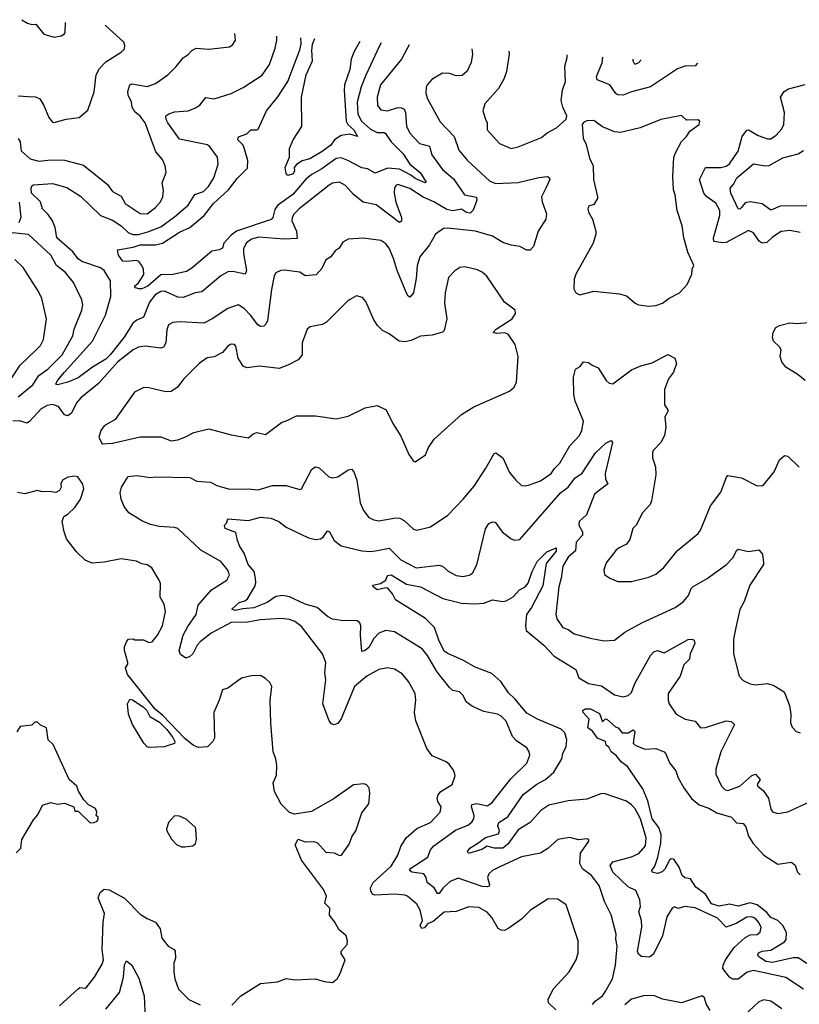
# Model space of a CAD drawing. Extents: x 1268547 to 1425625, y 515768 to 616754.
# Tile 428 of 507: x 1368994 to 1373531, y 604226 to 609955. Entities that reach past the tile are written whole.
import ezdxf

# ---------------------------------------------------------------- set-up
doc = ezdxf.new("R2010")
doc.units = 0

msp = doc.modelspace()

# ---------------------------------------------------------------- linework, layer by layer
at = {"layer": '0CON10XD'}
for points in [[(1368985, 609512), (1369042.7, 609507.3), (1369086.9, 609506.9), (1369111.2, 609495), (1369135.6, 609455.6), (1369164, 609385), (1369185, 609358.8), (1369195, 609356.2), (1369265, 609376.9), (1369340, 609385), (1369390.9, 609429.1), (1369427.3, 609535), (1369438.9, 609635), (1369458.5, 609671.5), (1369495, 609709.4), (1369584.1, 609765.9), (1369603.9, 609786.1), (1369606.7, 609805), (1369600, 609825), (1369490.8, 609923.6)], [(1369005.8, 609954.9), (1369040, 609935), (1369065, 609927.5), (1369088.3, 609928.3), (1369135, 609870), (1369195, 609854), (1369235, 609860), (1369255, 609872.5), (1369258.3, 609881.7), (1369260.2, 609938.4)], [(1368985, 609263.1), (1368996, 609245), (1369002.8, 609192.8), (1369055, 609145.3), (1369105, 609130.9), (1369175, 609140), (1369255, 609138.2), (1369365, 609108.1), (1369505.4, 608995.4), (1369535, 608955.6), (1369585, 608927.5), (1369608, 608885), (1369695, 608826.9), (1369735, 608824.5), (1369785, 608861.5), (1369813.2, 608895), (1369827.1, 608925), (1369830.2, 608960.2), (1369824.2, 609005), (1369845.7, 609065), (1369840.6, 609105), (1369825, 609140.8), (1369786.1, 609186.1), (1369724.3, 609355), (1369694.5, 609394.5), (1369665, 609418), (1369648, 609445), (1369645.6, 609475), (1369625.8, 609515), (1369623, 609537), (1369634.2, 609575), (1369647.6, 609582.4), (1369735, 609565.4), (1369785, 609583.2), (1369855.9, 609634.1), (1369905, 609683.2), (1369945, 609733.3), (1369975, 609752.5), (1369995, 609775.8), (1370020.3, 609789.7), (1370095, 609784.2), (1370215, 609796.7), (1370235, 609811.2), (1370249.2, 609835), (1370246.8, 609874.8)], [(1371261, 609809.3), (1371216.7, 609725), (1371093.5, 609576.5), (1371073.9, 609503.9), (1371076.7, 609455), (1371095, 609430.6), (1371135, 609424.7), (1371195, 609443.2), (1371215, 609442.9), (1371230.6, 609435), (1371239.3, 609415), (1371245.3, 609335.3), (1371265, 609294.3), (1371320.6, 609235), (1371378.2, 609218.2), (1371392.1, 609167.9), (1371453.7, 609083.7), (1371519.5, 609029.5), (1371582.3, 608935), (1371652.3, 608922.3), (1371654, 608905), (1371632.6, 608847.4), (1371615, 608829.4), (1371595, 608833.1), (1371565, 608851.6), (1371515, 608843.2), (1371479.9, 608849.9), (1371405, 608895.2), (1371342.6, 608922.6), (1371265, 608973.2), (1371195, 608995.6), (1371185, 608992), (1371175, 608976.7), (1371173.8, 608945), (1371182.8, 608892.8), (1371216.2, 608805), (1371215, 608782.5), (1371205, 608774.2), (1371067.6, 608877.6), (1370993.8, 608893.8), (1370937.1, 608937.1), (1370889.9, 608989.9), (1370855, 609009.5), (1370815, 609004.6), (1370795, 608992.1), (1370620, 608855), (1370592.2, 608825), (1370580, 608805), (1370577.1, 608785), (1370605.7, 608725), (1370608.3, 608681.7), (1370532.2, 608677.8), (1370385, 608688.9), (1370342.2, 608677.8), (1370313.2, 608656.8), (1370297.1, 608622.9), (1370296.5, 608595), (1370314.7, 608495), (1370306.1, 608473.9), (1370235, 608489.6), (1370205, 608487.3), (1370164.4, 608465), (1370055, 608370.9), (1370015, 608366.4), (1369945, 608338.2), (1369915, 608340.4), (1369836, 608375), (1369815, 608373.1), (1369783.2, 608355), (1369748.7, 608311.3), (1369715.2, 608224.8), (1369675, 608207.7), (1369655, 608190.8), (1369601.4, 608108.6), (1369521.2, 608005), (1369495, 607979.8), (1369417.5, 607932.5), (1369335, 607870.4), (1369274.6, 607845.4), (1369215, 607830.9), (1369205, 607834.2), (1369214.1, 607855), (1369255, 607904.1), (1369417.9, 608085), (1369493.6, 608235), (1369524.1, 608345), (1369522.5, 608435), (1369486.6, 608495), (1369465, 608510.6), (1369355, 608548), (1369335, 608563.8), (1369302.9, 608605), (1369210, 608685), (1369200.6, 608745), (1369184.7, 608784.7), (1369160.8, 608820.8), (1369126.7, 608855), (1369115.4, 608895), (1369063.1, 608945), (1369060.5, 608975), (1369065, 608988.7), (1369074.5, 608995), (1369185, 609001.4), (1369267.7, 608977.7), (1369347.8, 608927.8), (1369465, 608816.5), (1369535, 608789), (1369585, 608754.7), (1369627.5, 608715), (1369655, 608704.5), (1369685, 608705.9), (1369740, 608720), (1369815, 608749.5), (1369895, 608807.1), (1369975, 608875.5), (1370013.1, 608936.9), (1370064.3, 608955), (1370092.1, 608985), (1370124, 609035), (1370148.9, 609115), (1370144.4, 609155), (1370103.1, 609213.1), (1370086.7, 609226.7), (1369925, 609260), (1369857.1, 609355), (1369846.1, 609375), (1369845.5, 609395), (1369861.9, 609408.1), (1369895, 609419.6), (1369975, 609425.4), (1370018, 609442), (1370042.6, 609457.4), (1370077.7, 609502.3), (1370125, 609494.2), (1370225.4, 609524.6), (1370295, 609560), (1370405, 609631.9), (1370448.1, 609695), (1370481.5, 609788.5), (1370490, 609835), (1370490, 609859.1)], [(1371097.7, 609819.8), (1371088, 609802), (1371007.6, 609632.4), (1370981.9, 609565), (1370958.9, 609475), (1370962, 609405), (1370983.2, 609365), (1371035, 609317.5), (1371075, 609299.5), (1371115, 609297.9), (1371122.5, 609292.5), (1371155, 609243.9), (1371225.4, 609175), (1371263.9, 609115), (1371324.6, 609065), (1371360, 609010), (1371353.8, 609005), (1371295, 609031.6), (1371271, 609051), (1371205, 609084.6), (1371135, 609090.9), (1371061.8, 609061.8), (1371017.9, 609087.9), (1370985, 609092.1), (1370903.6, 609135), (1370865, 609152.1), (1370835, 609147.8), (1370752, 609088), (1370694.9, 609055.1), (1370661.5, 609028.5), (1370582.7, 608937.3), (1370495, 608873.1), (1370479.2, 608850.9), (1370467.5, 608805), (1370458.4, 608791.6), (1370254.9, 608725.1), (1370225, 608701.9), (1370182.6, 608655), (1370174.4, 608625), (1370155, 608615.3), (1370112.4, 608607.6), (1369995, 608508.5), (1369965, 608489.7), (1369885, 608473.1), (1369815, 608471.1), (1369740.8, 608405), (1369705, 608389.5), (1369688.6, 608388.6), (1369667.5, 608395), (1369662.5, 608405), (1369685.5, 608424.5), (1369717.3, 608472.7), (1369715, 608502.5), (1369704.4, 608524.4), (1369687.7, 608547.7), (1369674.2, 608554.2), (1369615, 608547.5), (1369595, 608550.8), (1369570, 608585), (1369564.2, 608615.8), (1369655, 608632.3), (1369695, 608645.6), (1369785, 608644.1), (1369825, 608654.6), (1369925, 608718.7), (1369985, 608746.2), (1370067.3, 608815), (1370121.9, 608885), (1370209.6, 608965), (1370259.8, 609030.2), (1370319.1, 609090.9), (1370320.8, 609135), (1370305, 609196), (1370294.7, 609225), (1370264.2, 609255), (1370266.8, 609273.2), (1370315, 609290.5), (1370340, 609315), (1370375, 609313.8), (1370381.2, 609318.8), (1370431.1, 609425), (1370496.7, 609506.7), (1370554.8, 609595.2), (1370625, 609778.8), (1370632.4, 609815), (1370629.5, 609850.1)], [(1370972.8, 609827.9), (1370938.2, 609765), (1370923.9, 609726.1), (1370916, 609665), (1370884.2, 609575), (1370882.3, 609545), (1370893.8, 609363.8), (1370903.9, 609345), (1370938.4, 609315), (1370960, 609275), (1370915, 609288.1), (1370865, 609281), (1370826.3, 609255), (1370805.4, 609224.6), (1370755, 609187.5), (1370683.3, 609145), (1370637, 609133), (1370605, 609112.9), (1370591.4, 609095), (1370592.9, 609075), (1370585, 609057.5), (1370555, 609048.8), (1370545, 609060), (1370538.9, 609095), (1370564, 609155), (1370564.2, 609205.8), (1370585, 609256.7), (1370636.8, 609333.2), (1370633.6, 609505), (1370661.1, 609635), (1370698.8, 609715), (1370694.1, 609775), (1370697.8, 609812.2), (1370711.1, 609844.8)], [(1371625.4, 609785.8), (1371628.2, 609755), (1371621.2, 609705), (1371598.2, 609655), (1371569.2, 609630.8), (1371535, 609627.8), (1371495, 609641.5), (1371455, 609643.1), (1371393, 609607), (1371365, 609576.2), (1371359.7, 609560.3), (1371357.1, 609525), (1371366.9, 609495), (1371440.2, 609360.2), (1371523.3, 609275), (1371550.4, 609195), (1371597.1, 609137.1), (1371730, 609015), (1371765, 609001.6), (1371895, 609007.7), (1372015, 609036.5), (1372065, 609042), (1372075, 609036.2), (1372078.6, 609025), (1372056.7, 608975), (1372030.6, 608925), (1372034.4, 608895), (1372060.6, 608825), (1372055.6, 608795), (1372011.5, 608725), (1371984.4, 608635), (1371965, 608614.4), (1371945, 608613.1), (1371905, 608634.4), (1371855, 608642.5), (1371805, 608659.2), (1371745, 608695.3), (1371646.2, 608725), (1371485, 608742.9), (1371459.5, 608740.5), (1371413.5, 608706.5), (1371378.6, 608645), (1371323.1, 608575), (1371307.1, 608525), (1371301.2, 608448.8), (1371285, 608366.7), (1371265, 608340.8), (1371255, 608346), (1371245, 608364), (1371190.6, 608495), (1371170, 608565), (1371145, 608625.7), (1371125, 608650), (1371095, 608670.6), (1370995, 608683.3), (1370905, 608678), (1370875, 608660), (1370854, 608625), (1370830.2, 608609.8), (1370805.7, 608575), (1370775, 608557.1), (1370752.4, 608507.6), (1370719.5, 608470.5), (1370655.5, 608465.5), (1370625, 608486.5), (1370532.7, 608497.3), (1370514.3, 608495.7), (1370485, 608481.2), (1370475.8, 608464.2), (1370458.8, 608385), (1370436.2, 608205), (1370427.3, 608182.7), (1370415, 608171.1), (1370395, 608170.5), (1370379.1, 608179.1), (1370338.2, 608235), (1370300, 608275), (1370265, 608295.5), (1370205, 608274.5), (1370115, 608213.8), (1370065, 608188.8), (1369927.4, 608197.4), (1369885, 608193.5), (1369860, 608180), (1369849.8, 608150.2), (1369844.6, 608075.4), (1369830.7, 608049.3), (1369815, 608043.1), (1369725, 608056.2), (1369685, 608049.1), (1369655, 608033.3), (1369565, 607963.5), (1369452.4, 607837.6), (1369349.6, 607755), (1369325.5, 607725), (1369296.1, 607665), (1369275, 607649.5), (1369255, 607655.7), (1369220.8, 607705), (1369185, 607715.3), (1369155, 607710), (1369119.2, 607690.8), (1369052.2, 607617.8), (1369035, 607606.7), (1368995, 607621.8), (1368955, 607618.9)], [(1371839.6, 609771.9), (1371842.2, 609755), (1371827, 609653), (1371811.4, 609608.6), (1371780, 609555), (1371700, 609465), (1371690, 609425), (1371705, 609376.7), (1371714.4, 609355), (1371714, 609314), (1371785.5, 609235.5), (1371855, 609205.7), (1371895, 609214.4), (1372031.1, 609268.9), (1372063.8, 609296.2), (1372118.8, 609325), (1372173.9, 609376.1), (1372178, 609395), (1372154.2, 609445), (1372145.6, 609485), (1372152.9, 609545), (1372169.5, 609595), (1372166.7, 609685), (1372180, 609735), (1372179.7, 609750)], [(1372938.4, 609701.2), (1372924, 609686), (1372865, 609683.6), (1372821.9, 609668.1), (1372665, 609564.5), (1372555, 609535.5), (1372505, 609516.7), (1372475, 609518.2), (1372463.6, 609525), (1372428.1, 609575), (1372354.4, 609605), (1372351.1, 609625), (1372383.2, 609703.2), (1372387.3, 609736.6)], [(1372610.3, 609722.2), (1372595, 609703.1), (1372573.3, 609695), (1372563.1, 609713.1), (1372563.7, 609725.2)], [(1373536.1, 608716.1), (1373475, 608727.5), (1373425, 608723.3), (1373375, 608689.6), (1373341.5, 608658.5), (1373315, 608653.9), (1373297.3, 608667.3), (1373265, 608715.7), (1373235, 608728.9), (1373105, 608659.3), (1373085, 608655.9), (1373034.4, 608665), (1373032.3, 608685), (1373068.2, 608815), (1373068.2, 608845), (1373045, 608886.5), (1372992.2, 608925), (1372974.5, 608945), (1372950.8, 609025), (1372985, 609095.5), (1373075, 609095.4), (1373105, 609102.9), (1373125, 609116.2), (1373175, 609190.6), (1373198.6, 609275), (1373225, 609312.5), (1373236, 609315), (1373290.5, 609280.5), (1373345, 609261.8), (1373365, 609262.3), (1373397.1, 609282.9), (1373429.7, 609320.3), (1373440.4, 609345), (1373445.4, 609414.6), (1373421.8, 609505), (1373442.7, 609537.3), (1373468, 609552), (1373565, 609577.5)], [(1372655, 608287.5), (1372695, 608292.5), (1372735, 608306), (1372773.3, 608335), (1372833.9, 608366.1), (1372878.8, 608415), (1372906.1, 608473.9), (1372907, 608503), (1372916.2, 608525), (1372881.5, 608601.5), (1372858.5, 608685), (1372848.9, 608755), (1372820.5, 608845), (1372807.8, 608935), (1372797.8, 608965), (1372794.4, 609045), (1372800.8, 609155), (1372812.9, 609185), (1372844.6, 609245.4), (1372874, 609275), (1372893, 609307), (1372947.5, 609345), (1372952.5, 609365), (1372943, 609373), (1372875, 609371.2), (1372845, 609396.7), (1372725, 609374.2), (1372604.5, 609325.5), (1372489.4, 609299.4), (1372455, 609302.2), (1372385, 609330.8), (1372335, 609368), (1372293.6, 609366.4), (1372275, 609357.5), (1372267.5, 609345), (1372273.8, 609265), (1372289.7, 609229.7), (1372309.1, 609149.1), (1372331.2, 609105), (1372334, 609025), (1372356, 608925), (1372356.2, 608915), (1372335, 608880), (1372305, 608870), (1372300, 608855), (1372304, 608835), (1372328, 608795), (1372346.7, 608725), (1372346.4, 608706.4), (1372332, 608655), (1372230, 608475), (1372220, 608445), (1372218.3, 608388.3), (1372230, 608365), (1372254.1, 608354.1), (1372335, 608376), (1372485, 608359.2), (1372525, 608348), (1372575, 608306.2), (1372595.9, 608295.9), (1372655, 608287.5)], [(1373575, 608872.4), (1373419.4, 608870.6), (1373365, 608847.5), (1373315, 608884.3), (1373245, 608895.7), (1373215, 608889.1), (1373195, 608861.8), (1373185, 608853.1), (1373175, 608853.6), (1373132.8, 608945), (1373127.8, 608975), (1373149.6, 609000.4), (1373166.8, 609035), (1373265, 609115.5), (1373333.9, 609103.9), (1373355, 609106.2), (1373435, 609151.6), (1373525, 609174.7), (1373555, 609194.1)], [(1368990.5, 608775), (1369003.6, 608806.4), (1368993.5, 608893.5)], [(1368985, 607760.3), (1369070.2, 607829.8), (1369105, 607885.3), (1369158, 607922), (1369241.8, 608005), (1369302.5, 608115), (1369311.8, 608155), (1369356, 608264), (1369361.9, 608295), (1369355.7, 608325), (1369308.1, 608425), (1369261.1, 608485), (1369209.1, 608525), (1369175.2, 608585.2), (1369045, 608704.3), (1368950.8, 608715)], [(1368948.3, 607871.7), (1368997.5, 607945), (1369087.3, 608032.7), (1369115, 608059.2), (1369133.1, 608095), (1369151.1, 608215), (1369122.4, 608332.4), (1369102.8, 608372.8), (1369014, 608514), (1368965, 608559.5)], [(1371295, 607383.3), (1371355, 607422.5), (1371372.5, 607465), (1371406.7, 607515), (1371565, 607658.8), (1371637, 607703), (1371845, 607793.3), (1371872.3, 607817.7), (1371884.2, 607845.8), (1371894.4, 607995), (1371878.1, 608065), (1371835.7, 608125.7), (1371815, 608132.9), (1371768.8, 608128.8), (1371750, 608135), (1371766.2, 608155), (1371860, 608215), (1371878.8, 608245), (1371877.5, 608265), (1371815, 608312), (1371713, 608463), (1371685, 608486.2), (1371658.8, 608498.8), (1371585, 608517.1), (1371555, 608512.5), (1371525.5, 608494.5), (1371490, 608455), (1371470, 608365), (1371465.8, 608305), (1371480, 608215), (1371465, 608146.2), (1371455, 608137.5), (1371395, 608118.7), (1371327.2, 608112.8), (1371272.5, 608087.5), (1371235, 608081.1), (1371203.3, 608085), (1371145, 608127.5), (1371105, 608146.2), (1371076.2, 608175), (1371053.2, 608213.2), (1371008.8, 608315), (1370988.8, 608338.8), (1370955, 608348.8), (1370905, 608322), (1370780, 608195), (1370755, 608182.2), (1370685, 608167.5), (1370666.4, 608153.6), (1370638.6, 608075), (1370637.1, 608005), (1370614, 607975), (1370555, 607944.5), (1370503.6, 607926.4), (1370389.5, 607939.5), (1370315, 607930), (1370295, 607939.5), (1370265.5, 607985), (1370252, 608055), (1370245, 608066), (1370225, 608068), (1370205, 608056), (1370175, 608019.2), (1370126.3, 607993.7), (1370085, 607987.8), (1370038, 607955), (1369948.6, 607865), (1369912.1, 607817.9), (1369875, 607791.4), (1369845, 607789.4), (1369745, 607812.9), (1369715.8, 607814.2), (1369661.3, 607788.7), (1369550.3, 607629.7), (1369485, 607592), (1369466, 607565), (1369453.8, 607525), (1369475, 607487.5), (1369535, 607491.2), (1369695, 607527.5), (1369815, 607528.1), (1369875, 607504.2), (1369915, 607510), (1369954.5, 607525.5), (1370007.7, 607552.3), (1370095, 607574), (1370225, 607539.2), (1370325, 607521.2), (1370352.5, 607545), (1370375, 607553.8), (1370425, 607542), (1370517.7, 607612.3), (1370555, 607624.2), (1370605, 607650.8), (1370715, 607650), (1370835, 607632.5), (1370905, 607648), (1371005, 607696.9), (1371075, 607710), (1371125.8, 607685), (1371165.8, 607605.8), (1371212.7, 607532.7), (1371258.8, 607425), (1371285, 607386.7), (1371295, 607383.3)], [(1373565, 607855.4), (1373525, 607888.8), (1373453.1, 607933.1), (1373429.4, 607965), (1373420, 607995), (1373424.3, 608035), (1373415, 608052), (1373381.4, 608085), (1373375.7, 608105), (1373379.4, 608135), (1373394.2, 608165), (1373415, 608175.5), (1373475, 608190.8), (1373515, 608186.6), (1373586.6, 608193.4)], [(1371445, 605464.5), (1371510, 605505), (1371528, 605555), (1371526, 605565), (1371517.8, 605587.8), (1371493.2, 605623.2), (1371476.5, 605636.5), (1371395, 605672.2), (1371363.3, 605715), (1371299.4, 605875), (1371292.2, 605925), (1371300, 605995), (1371295.5, 606035.5), (1371257.1, 606105), (1371218.9, 606148.9), (1371175, 606175.7), (1371135, 606184.2), (1371083.3, 606175), (1371015, 606135.5), (1370942.5, 606075), (1370865, 605887.5), (1370845, 605860), (1370825, 605852), (1370808.3, 605858.3), (1370795.8, 605875.8), (1370757.5, 605975), (1370776, 606115), (1370770, 606155), (1370775.4, 606215.4), (1370755.4, 606265.4), (1370635, 606424.4), (1370595, 606454.4), (1370565, 606465.6), (1370515, 606471.8), (1370395, 606463.3), (1370319.4, 606450.6), (1370225, 606447.8), (1370108.9, 606385), (1370043.5, 606335), (1370026.2, 606315), (1370002.5, 606265), (1369985, 606250.8), (1369961.2, 606241.2), (1369930.7, 606260.7), (1369922, 606285), (1369945, 606373.8), (1369972.1, 606425), (1370021.2, 606495), (1370031.8, 606548.2), (1370111.2, 606638.8), (1370198.6, 606695), (1370214.4, 606725), (1370205, 606752), (1370165, 606802.5), (1370048.9, 606868.9), (1369915, 606993.8), (1369895, 607001.3), (1369805, 607006.8), (1369755, 607017.9), (1369705, 607038.5), (1369630, 607085), (1369602.2, 607122.2), (1369584.2, 607165), (1369578.8, 607205), (1369586, 607235), (1369625, 607297.1), (1369675, 607303.1), (1369755, 607291.2), (1369785, 607296), (1369985, 607290.9), (1370025, 607269.1), (1370105, 607263.5), (1370141.2, 607245), (1370215, 607224.3), (1370324.1, 607225.9), (1370381.2, 607218.8), (1370465, 607244.5), (1370545, 607245.7), (1370625, 607221.9), (1370633.3, 607225), (1370695, 607340), (1370715, 607354.3), (1370737.5, 607347.5), (1370794, 607295), (1370815, 607290), (1370845, 607294.4), (1370905, 607336.9), (1370925, 607340), (1370938.6, 607325), (1370956.2, 607276.2), (1370975, 607143.3), (1370995, 607100), (1371025, 607058.8), (1371054.3, 607044.3), (1371085, 607040), (1371182.5, 607057.5), (1371206.7, 607055), (1371231.7, 607041.7), (1371285, 606990.8), (1371305.7, 606984.3), (1371385, 607004.3), (1371485, 607072), (1371575.5, 607164.5), (1371639.4, 607240.6), (1371706.4, 607346.4), (1371755, 607431.2), (1371765, 607435.8), (1371805.3, 607405.3), (1371845, 607321.4), (1371881.4, 607275), (1371915, 607245.8), (1371935, 607242.9), (1371961.7, 607248.3), (1372025, 607272.5), (1372086.2, 607315), (1372105.5, 607344.5), (1372138, 607375), (1372195, 607476.2), (1372252, 607535), (1372265.7, 607565), (1372275, 607620), (1372226.7, 607735), (1372218.5, 607775), (1372217.8, 607875), (1372228.9, 607921.1), (1372255, 607938), (1372275, 607963.8), (1372305, 607961.2), (1372325, 607944.2), (1372360, 607930), (1372407.5, 607855), (1372425, 607840), (1372445, 607835.8), (1372555, 607917.8), (1372609.1, 607940.9), (1372675, 607958.5), (1372765, 608007.5), (1372805.7, 607985.7), (1372816, 607955), (1372798.8, 607905), (1372770, 607865), (1372746, 607804), (1372745.6, 607715), (1372765.5, 607685), (1372765.6, 607675), (1372748.1, 607645), (1372754.4, 607585), (1372745.6, 607535), (1372724.2, 607495), (1372681.2, 607448.8), (1372676.2, 607435), (1372676.2, 607405), (1372693.6, 607353.6), (1372696.1, 607306.1), (1372671.2, 607155), (1372663.3, 607135), (1372618.8, 607085), (1372581.2, 607015), (1372562, 606995), (1372545, 606930), (1372525, 606903.8), (1372478.8, 606881.2), (1372463.2, 606866.8), (1372406.2, 606795), (1372392.5, 606755), (1372397, 606727), (1372427.5, 606705), (1372475, 606686.9), (1372554.4, 606685.6), (1372655, 606710.8), (1372695, 606729.2), (1372741.7, 606768.3), (1372820, 606865), (1372942.5, 606965), (1372956.7, 606985), (1373015, 607127.5), (1373074.1, 607205.9), (1373106.2, 607293.8), (1373115, 607302.5), (1373195, 607288.6), (1373285, 607243.8), (1373320, 607245), (1373383.8, 607325), (1373415.8, 607395), (1373445, 607420), (1373465, 607415.8), (1373530.9, 607350.9)], [(1371275.7, 604995.7), (1371264.7, 605005), (1371265.4, 605015), (1371368.4, 605081.6), (1371384.3, 605125), (1371405, 605147.8), (1371530.8, 605239.2), (1371601.2, 605268.8), (1371624.7, 605285.3), (1371636.9, 605305), (1371639.7, 605325), (1371622.7, 605375), (1371625, 605388.6), (1371655, 605394.1), (1371715, 605381.8), (1371742.2, 605397.8), (1371851.4, 605538.6), (1371945, 605628.8), (1371962.5, 605675), (1371959.2, 605695), (1371945, 605718.8), (1371885, 605758.9), (1371861.1, 605785), (1371825, 605874), (1371795, 605902.5), (1371775, 605914.4), (1371695, 605930.4), (1371629.1, 605959.1), (1371594.1, 605984.1), (1371572.9, 606025), (1371553.5, 606043.5), (1371515, 606052.9), (1371495, 606070.6), (1371422.2, 606162.2), (1371368.1, 606255), (1371336.2, 606295), (1371175, 606393.8), (1371125, 606400.4), (1371085, 606386.2), (1371054.4, 606355.6), (1371025, 606302.7), (1371005, 606284.5), (1370985, 606278.8), (1370976.5, 606375), (1370979.1, 606429.1), (1370972.9, 606445), (1370957.6, 606457.6), (1370865, 606459.1), (1370815, 606466.9), (1370785, 606483.6), (1370725.9, 606535.9), (1370655, 606555.4), (1370565, 606596.2), (1370525, 606604.5), (1370485, 606600), (1370435.2, 606564.8), (1370356.1, 606533.9), (1370292.4, 606527.6), (1370247.9, 606517.9), (1370228.9, 606525), (1370272.2, 606565), (1370305, 606574.2), (1370319.1, 606585), (1370362.4, 606657.6), (1370368.6, 606678.6), (1370367.3, 606705), (1370358.1, 606745), (1370323.3, 606785), (1370301.1, 606851.1), (1370275, 606890), (1370260.8, 606925), (1370252.2, 606972.2), (1370190, 606995), (1370186.7, 607013.3), (1370197.5, 607025), (1370205, 607050), (1370325, 607041.8), (1370395, 607060.4), (1370455, 607054.6), (1370502.5, 607035), (1370545, 607002.9), (1370675, 606939.6), (1370715, 606931.5), (1370745, 606934.5), (1370760, 606945), (1370785, 606980.8), (1370796.7, 606975), (1370824, 606924), (1370864.6, 606894.6), (1370985, 606864.7), (1371035, 606860), (1371065, 606864.7), (1371145, 606879.6), (1371212.7, 606812.7), (1371301.2, 606765), (1371435, 606781.4), (1371455, 606776), (1371487, 606747), (1371535, 606722), (1371575, 606716), (1371615, 606724.2), (1371631.9, 606738.1), (1371655, 606783.3), (1371705, 606992.5), (1371725, 607023.8), (1371745, 607033.3), (1371760.7, 607030.7), (1371801.2, 606975), (1371853.3, 606935), (1371875, 606926), (1371905, 606930.8), (1372142.7, 607205), (1372185.7, 607234.3), (1372225, 607287.1), (1372267, 607317), (1372345.6, 607435), (1372405, 607491.4), (1372435.8, 607505.8), (1372443.8, 607495), (1372400.8, 607315), (1372403.1, 607283.1), (1372416.9, 607255), (1372339.2, 607195), (1372292.8, 607075), (1372249.2, 607035), (1372247.1, 607015), (1372268.5, 606975), (1372269.3, 606955), (1372231.7, 606915), (1372228.7, 606865), (1372185, 606828.2), (1372153.8, 606775), (1372145.4, 606705), (1372131.5, 606655), (1372113.1, 606495), (1372122.5, 606465), (1372155, 606418), (1372185, 606407.5), (1372221.2, 606381.2), (1372313.9, 606356.1), (1372395, 606341.9), (1372455, 606344.2), (1372515, 606390.6), (1372614.5, 606445.5), (1372809.2, 606535), (1372855, 606568.6), (1372885.3, 606604.7), (1372901.5, 606645), (1372912.6, 606657.4), (1372995.6, 606704.4), (1373106.9, 606785), (1373146.7, 606825), (1373165, 606867.5), (1373175, 606873.8), (1373235, 606860.6), (1373295, 606870.6), (1373316.1, 606846.1), (1373322.7, 606795), (1373321.9, 606785), (1373243.4, 606665), (1373210.5, 606569.5), (1373185, 606523.3), (1373160.6, 606419.4), (1373148.3, 606351.7), (1373148, 606265), (1373181.2, 606135), (1373205, 606110), (1373245, 606091.2), (1373275, 606086), (1373345, 606092.9), (1373381.7, 606081.7), (1373442.5, 606045), (1373473.8, 605965), (1373481.2, 605915), (1373480, 605865), (1373489.3, 605839.3), (1373512.9, 605812.9), (1373535.6, 605805.6)], [(1369618.3, 606338.3), (1369628.3, 606351.7), (1369655, 606352.5), (1369665, 606347.5), (1369715, 606346.7), (1369745, 606331.2), (1369765, 606334.4), (1369795.7, 606375), (1369825, 606428.8), (1369842.7, 606512.7), (1369835.7, 606555), (1369812.5, 606595), (1369814, 606675), (1369806, 606695), (1369763.3, 606765), (1369735, 606783.3), (1369705, 606788.8), (1369674.2, 606804.2), (1369585, 606818.1), (1369485, 606798), (1369416.1, 606793.9), (1369375, 606811.2), (1369325, 606858.8), (1369267.5, 606935), (1369252.9, 606975), (1369242, 607035), (1369251.2, 607065), (1369275, 607078.8), (1369315, 607116), (1369348, 607165), (1369366.9, 607225), (1369361.7, 607251.7), (1369332.5, 607295), (1369315, 607300), (1369275, 607293.8), (1369242.5, 607275), (1369233.8, 607255), (1369236, 607235), (1369226, 607215), (1369205, 607204), (1369165, 607210), (1369125, 607207.5), (1369095, 607216.7), (1369025, 607197.1), (1368981.2, 607205)], [(1373555, 604315.5), (1373452.2, 604382.2), (1373265, 604423.1), (1373227.3, 604412.7), (1373175, 604373.6), (1373143, 604373), (1373125.3, 604385.3), (1373086.5, 604435), (1373088, 604455), (1373102.1, 604485), (1373152.2, 604557.8), (1373215.4, 604615), (1373245, 604630.3), (1373285, 604632.5), (1373303.6, 604646.4), (1373308.5, 604675), (1373293.2, 604705), (1373275.4, 604725), (1373255, 604734.7), (1373225, 604733.6), (1373163.9, 604696.1), (1373105.7, 604675.7), (1373055, 604726.7), (1372925, 604788.2), (1372865, 604796.2), (1372825, 604783.5), (1372805, 604793.5), (1372790.5, 604785), (1372760.7, 604735), (1372735.3, 604625), (1372682.1, 604517.9), (1372658.7, 604501.3), (1372613.3, 604505), (1372595, 604518), (1372588.9, 604535), (1372615.3, 604675), (1372613.2, 604715), (1372597.2, 604765), (1372607.2, 604795), (1372602.8, 604835), (1372578.7, 604888.7), (1372535, 604909.2), (1372446, 604995), (1372430, 605035), (1372445.8, 605055), (1372554.7, 605085.3), (1372596.9, 605103.1), (1372635, 605147.5), (1372640.6, 605195), (1372606.2, 605306.2), (1372575, 605364.5), (1372555, 605387.3), (1372525, 605407.8), (1372395, 605452.5), (1372375, 605450.9), (1372295, 605420), (1372185, 605411.1), (1372073.3, 605385), (1372026.3, 605353.7), (1371965.6, 605285), (1371895, 605241.2), (1371835, 605158.4), (1371805, 605135.4), (1371755, 605134.5), (1371715, 605147.1), (1371682.6, 605127.4), (1371605, 605104), (1371600, 605115), (1371613.3, 605135), (1371665, 605167.5), (1371705, 605196.5), (1371781.3, 605218.7), (1371785.3, 605235), (1371776.1, 605265), (1371781.8, 605285), (1371835, 605317.1), (1371923.5, 605446.5), (1372003, 605507), (1372053.8, 605535), (1372103.1, 605576.9), (1372149.5, 605655), (1372154.2, 605685), (1372175, 605726), (1372177.3, 605765), (1372165.6, 605805), (1372145, 605827.2), (1372008.1, 605885), (1371945, 605920.8), (1371875, 606003.9), (1371838.2, 606038.2), (1371793.7, 606103.7), (1371741.3, 606151.3), (1371645, 606188.6), (1371577.2, 606227.2), (1371485, 606266.7), (1371465, 606281.9), (1371433.1, 606345), (1371407.8, 606417.8), (1371355, 606470.5), (1371180.5, 606580.5), (1371164.2, 606615), (1371136.6, 606646.6), (1371125, 606650), (1371075, 606638.7), (1371051.2, 606655), (1371050, 606665), (1371094.2, 606675), (1371124.2, 606695), (1371135, 606721.9), (1371155, 606725.9), (1371245, 606670.9), (1371326.2, 606655), (1371456.8, 606586.8), (1371565, 606559.6), (1371645, 606555.6), (1371695, 606560), (1371745, 606580), (1371805, 606570), (1371825, 606574), (1371865, 606596.9), (1371901.8, 606638.2), (1371915, 606644.5), (1371935, 606655.6), (1371953.6, 606676.4), (1371977, 606745), (1372005, 606801.8), (1372061.2, 606858.8), (1372115, 606882.5), (1372115, 606863.1), (1372058.5, 606791.5), (1372038.3, 606661.7), (1371972.4, 606535), (1371943.3, 606495), (1371937, 606427), (1371941.4, 606401.4), (1372045, 606316.2), (1372105, 606251.8), (1372230, 606175), (1372247.8, 606125), (1372305, 606092.5), (1372380, 606080), (1372455, 606026.9), (1372505, 606014.6), (1372535, 606022.7), (1372555, 606040), (1372573.6, 606093.6), (1372665, 606256), (1372685, 606277.5), (1372705, 606284.2), (1372745, 606271.1), (1372885, 606348.2), (1372905, 606351.2), (1372919.4, 606345), (1372923.1, 606325), (1372895.5, 606265), (1372891.1, 606235), (1372858.3, 606201.7), (1372837.3, 606135), (1372766.9, 606035), (1372767.1, 605995), (1372774.2, 605975), (1372814.4, 605914.4), (1372867.5, 605885), (1372924.5, 605874.5), (1372955, 605835.7), (1372985, 605836.5), (1373105, 605875.4), (1373135, 605871.4), (1373154, 605855), (1373073.5, 605695), (1373045.6, 605595), (1373044.2, 605565.8), (1373078, 605495), (1373098.8, 605475), (1373115, 605470), (1373184, 605495), (1373255, 605558), (1373275, 605566.2), (1373303.8, 605535), (1373286.2, 605505), (1373290, 605495), (1373321.1, 605471.1), (1373350.8, 605425), (1373365, 605362.5), (1373375, 605346.7), (1373405, 605336), (1373465, 605346.2), (1373590, 605405)], [(1370228.1, 604221.9), (1370281.2, 604275), (1370395, 604346.7), (1370495, 604357.5), (1370545, 604376.2), (1370595, 604368), (1370715.6, 604375.6), (1370765, 604360), (1370815, 604352.5), (1370842.5, 604375), (1370860, 604405), (1370888, 604485), (1370865, 604522.5), (1370863.9, 604536.1), (1370900, 604575), (1370901.2, 604595), (1370893.8, 604625), (1370851.2, 604661.2), (1370828.1, 604705), (1370797.1, 604745), (1370798.8, 604785), (1370770, 604815), (1370780, 604855), (1370762.9, 604895), (1370634.5, 605065), (1370597.5, 605155), (1370615, 605187.5), (1370655, 605172.5), (1370705, 605173.8), (1370726.7, 605165), (1370775, 605110.8), (1370825, 605106.9), (1370855, 605092), (1370866.1, 605093.9), (1370911.2, 605158.8), (1370928.6, 605205), (1370950, 605235), (1370985, 605340), (1371025, 605392.5), (1371031.2, 605455), (1371027.5, 605485), (1371013, 605503), (1370999.3, 605509.3), (1370936.1, 605503.9), (1370825, 605423.8), (1370691.7, 605348.3), (1370593, 605333), (1370565, 605342.5), (1370515, 605390), (1370477.5, 605465), (1370470, 605515), (1370489.5, 605560.5), (1370490.8, 605615), (1370484.2, 605654.2), (1370470, 605695), (1370456, 605865), (1370450.8, 605995), (1370461.2, 606075), (1370448.8, 606098.8), (1370425, 606122.5), (1370395, 606140), (1370342.3, 606137.7), (1370285, 606123.3), (1370205, 606066.7), (1370175, 606056.7), (1370155.8, 605995), (1370124.2, 605924.2), (1370127.5, 605775), (1370117.5, 605755), (1370086.1, 605723.9), (1370035, 605720), (1370005, 605732.7), (1369955, 605773.5), (1369826.5, 605906.5), (1369783.2, 605943.2), (1369621.5, 606145), (1369610, 606185), (1369623.3, 606205), (1369623.3, 606215), (1369603.3, 606285), (1369603.6, 606306.4), (1369618.3, 606338.3)], [(1369745, 605721.2), (1369735, 605723.8), (1369716, 605745), (1369650.8, 605855), (1369626.4, 605913.6), (1369621.2, 605975), (1369635, 606002.5), (1369655, 605996), (1369715, 605955.6), (1369733.6, 605935), (1369750.9, 605900.9), (1369807.5, 605867.5), (1369850.4, 605825), (1369885, 605779.4), (1369896.9, 605755), (1369895, 605743.3), (1369835, 605724.4), (1369745, 605721.2)], [(1373575, 604463.8), (1373525, 604495.9), (1373495, 604497.7), (1373375, 604470.2), (1373335.8, 604475), (1373294.2, 604505), (1373289.4, 604515), (1373293.1, 604525), (1373315, 604535.3), (1373365, 604540.6), (1373445, 604590.9), (1373455, 604603.6), (1373455.5, 604645), (1373434.9, 604685), (1373405, 604713.6), (1373365, 604732.4), (1373341.3, 604761.3), (1373285, 604806.1), (1373245, 604816.4), (1373175, 604797.3), (1373125, 604809.7), (1373065, 604797), (1373020.8, 604810.8), (1372985, 604867.7), (1372928.8, 604908.8), (1372897.2, 604957.2), (1372865, 604962.4), (1372849.7, 604975), (1372832.5, 605025), (1372801.2, 605071.2), (1372785, 605072), (1372775, 605065.8), (1372748, 605012), (1372732.8, 604997.2), (1372705, 604987.3), (1372674.4, 604995), (1372672.5, 605005), (1372690.5, 605029.5), (1372707.7, 605082.3), (1372725.4, 605164.6), (1372726.7, 605215), (1372714.2, 605255), (1372675.2, 605305), (1372649.7, 605409.7), (1372621, 605481), (1372530.2, 605610.2), (1372495.3, 605635.3), (1372465, 605674), (1372436.7, 605695), (1372423, 605723), (1372407.5, 605735), (1372403.3, 605755), (1372355.6, 605775.6), (1372326.7, 605815), (1372300, 605835), (1372308, 605885), (1372273.4, 605923.4), (1372272, 605935), (1372284.3, 605945.7), (1372315, 605945.6), (1372368.3, 605918.3), (1372385, 605870), (1372402.5, 605887.5), (1372410, 605885), (1372461.7, 605841.7), (1372477.5, 605835), (1372500, 605805), (1372535, 605806), (1372565, 605823.3), (1372573.3, 605813.3), (1372563.6, 605746.4), (1372575, 605733.8), (1372631.3, 605711.3), (1372695, 605715.6), (1372745, 605695.8), (1372755, 605683.8), (1372775, 605630.8), (1372812, 605585), (1372825.8, 605545), (1372858.6, 605485), (1372904, 605424), (1372947.2, 605387.2), (1373005, 605366.9), (1373050.7, 605340.7), (1373136.7, 605315), (1373165, 605282.9), (1373205, 605277.5), (1373218.8, 605258.8), (1373236.1, 605205), (1373261.5, 605161.5), (1373325, 605094.4), (1373405, 605040.9), (1373485, 605052.5), (1373506.5, 605036.5), (1373520.8, 604995), (1373535, 604978.8)], [(1368972.9, 605107.1), (1369000, 605135), (1369006.7, 605185), (1369075, 605300), (1369100.7, 605329.3), (1369127.5, 605385), (1369175, 605400), (1369215, 605390), (1369255, 605396.2), (1369310, 605375), (1369315, 605350), (1369335, 605350), (1369405, 605282.5), (1369426.7, 605283.3), (1369445, 605292.5), (1369450, 605305), (1369450, 605315), (1369440, 605325), (1369442.5, 605345), (1369436.1, 605366.1), (1369395, 605387.5), (1369367, 605417), (1369336.4, 605466.4), (1369326.2, 605495), (1369282.5, 605535), (1369188.8, 605738.8), (1369160, 605765), (1369150, 605835), (1369115, 605850), (1369097, 605867), (1369083, 605867), (1369065, 605850), (1368996.4, 605843.6), (1368978.3, 605811.7)], [(1372113.8, 604195), (1372072, 604235), (1372069.2, 604255), (1372098.1, 604315), (1372190.8, 604415), (1372232.5, 604485), (1372244.2, 604525), (1372244.2, 604595), (1372175, 604805.8), (1372125, 604838.6), (1372070.3, 604839.7), (1371966.2, 604775), (1371915, 604721.2), (1371841.5, 604668.5), (1371815, 604656.7), (1371795, 604657.8), (1371777.8, 604667.8), (1371741.2, 604731.2), (1371715, 604761.9), (1371665, 604790.6), (1371606.8, 604793.2), (1371535, 604765.8), (1371465, 604762.7), (1371400.8, 604709.1), (1371368, 604695), (1371349.1, 604670.9), (1371335, 604668.1), (1371325.5, 604685), (1371338.2, 604715), (1371324.2, 604775), (1371305, 604809.4), (1371250, 604855), (1371235, 604861.9), (1371177.5, 604867.5), (1371061.2, 604861.2), (1371046.6, 604866.6), (1371037.1, 604885), (1371034.6, 604905), (1371052, 604935), (1371155, 605029.5), (1371194.6, 605095), (1371211.2, 605145), (1371243.6, 605195), (1371305, 605249.2), (1371385, 605284.4), (1371440, 605345), (1371447.1, 605375), (1371427, 605407), (1371422.7, 605425), (1371428.8, 605445), (1371445, 605464.5)], [(1369935, 605142.5), (1369955, 605143.3), (1370001.7, 605148.3), (1370017, 605163), (1370022.5, 605185), (1370020, 605245), (1370016.7, 605255), (1369963.6, 605303.6), (1369925, 605321.2), (1369895, 605323.8), (1369860, 605285), (1369847.5, 605245), (1369850, 605235), (1369877, 605187), (1369907, 605157), (1369935, 605142.5)], [(1372328.1, 604225), (1372342.5, 604245), (1372385, 604275.6), (1372401.9, 604298.1), (1372443.8, 604375), (1372462.2, 604455), (1372470, 604565), (1372462.5, 604605), (1372464.5, 604635), (1372436.2, 604746.2), (1372396.4, 604825), (1372367, 604917), (1372322.2, 604975), (1372270, 605015), (1372254.4, 605045), (1372257.5, 605105), (1372306.2, 605175), (1372306, 605186), (1372295, 605190), (1372246.4, 605183.6), (1372195, 605196), (1372125, 605186), (1372067.8, 605132.2), (1372025, 605105.6), (1371915, 605085.4), (1371791.2, 605028.8), (1371745.5, 605005), (1371723.9, 604985), (1371716.9, 604965), (1371728.5, 604921.5), (1371726.2, 604913.8), (1371715, 604910), (1371685, 604912.2), (1371545, 604961.2), (1371499.3, 604940.7), (1371457.4, 604902.6), (1371435, 604871.3), (1371425, 604870.4), (1371405.4, 604905), (1371365.4, 604935), (1371359.4, 604965), (1371345.3, 604985), (1371275.7, 604995.7)], [(1369225, 604216.7), (1369335, 604316.7), (1369345, 604323.3), (1369375, 604320), (1369385, 604328.8), (1369429.2, 604385), (1369475, 604460), (1369481.9, 604485), (1369474.4, 604545), (1369480, 604705), (1369488.6, 604755), (1369450.8, 604845), (1369462.4, 604877.6), (1369485, 604895.7), (1369515, 604891.9), (1369603.7, 604843.6), (1369695, 604751.4), (1369735, 604725.7), (1369785, 604704), (1369811.2, 604665), (1369821.7, 604611.7), (1369857.5, 604565), (1369892.5, 604545), (1369898, 604535), (1369901.2, 604495), (1369891.2, 604465), (1369892, 604415), (1369896.2, 604375), (1369918, 604315), (1369977.5, 604255), (1370044.2, 604224.2)], [(1369495, 604197.5), (1369574.1, 604295.9), (1369598.4, 604385), (1369604, 604456), (1369615, 604480), (1369646.9, 604455), (1369688.2, 604378.2), (1369718.8, 604275), (1369724.1, 604144.1)], [(1373011.3, 604191.3), (1372989.8, 604229.8), (1372979.2, 604265), (1372965, 604276.2), (1372844.4, 604234.4), (1372735, 604256.2), (1372685, 604278), (1372625, 604276.7), (1372555, 604255.5), (1372515, 604222.9)], [(1373429.8, 604199.8), (1373365, 604244.4), (1373325, 604252.9), (1373295, 604240), (1373178.2, 604131.8)]]:
    msp.add_lwpolyline(points, dxfattribs=at)

doc.saveas('drawing.dxf')
